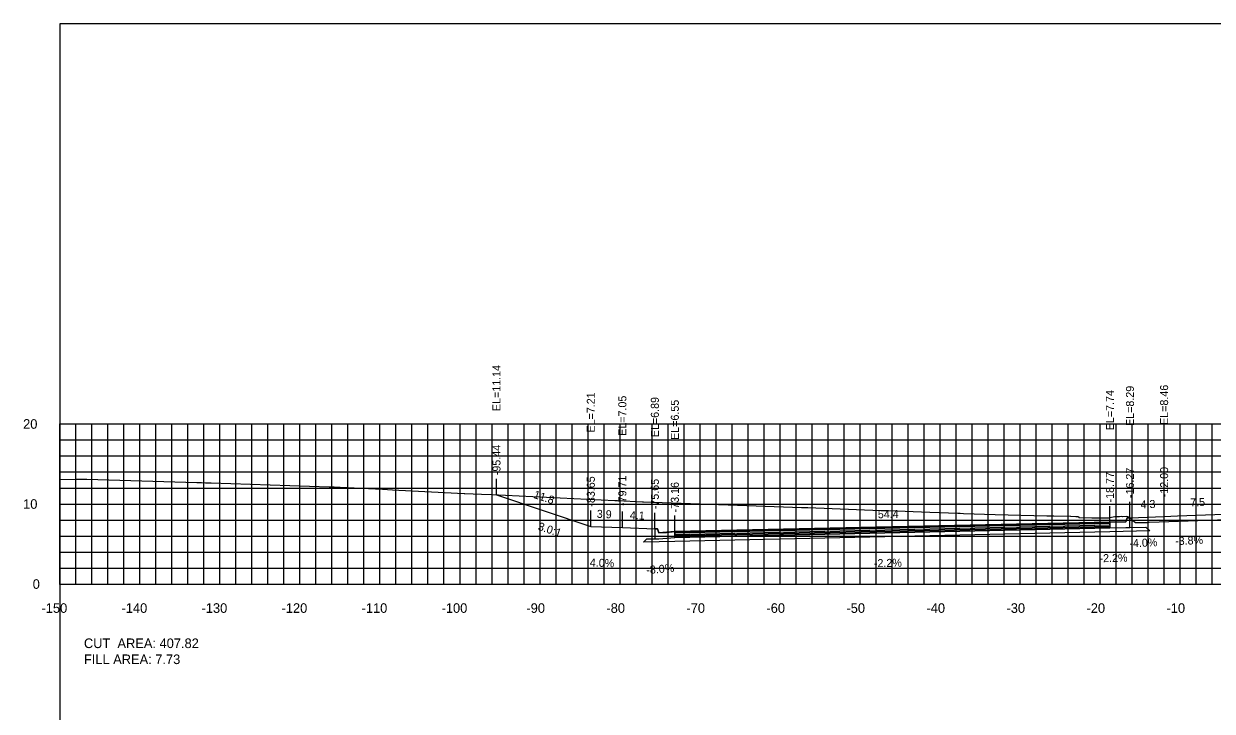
# Model space of a CAD drawing. Extents: x 1797419 to 1809236, y 248759 to 251512.
# Drawn here: x 1804856.5 to 1805005, y 250183.5 to 250269.4 of the extents above; entities that cross this region are included whole.
import ezdxf

# ---------------------------------------------------------------- set-up
doc = ezdxf.new("R2010")
doc.units = 0
for name, color, linetype in [('10', 7, 'Continuous'), ('3', 7, 'Continuous'), ('31', 7, 'Continuous'), ('4', 7, 'Continuous'), ('60', 7, 'Continuous'), ('ANNO-TXT', 7, 'Continuous'), ('BASE', 7, 'Continuous'), ('CL-CNST', 7, 'Continuous'), ('Level 62', 7, 'Continuous'), ('LOWER BINDER', 7, 'Continuous'), ('M-ROADS', 7, 'Continuous'), ('UPPER BINDER', 7, 'Continuous'), ('WEARING', 7, 'Continuous')]:
    doc.layers.add(name, color=color, linetype=linetype)

msp = doc.modelspace()

# ---------------------------------------------------------------- linework, layer by layer
for p, q in [((1804915.56, 250210.57), (1804915.56, 250212.57)), ((1804927.35, 250206.64), (1804927.35, 250208.64)), ((1804992.23, 250207.17), (1804992.23, 250209.17)), ((1804992.23, 250207.17), (1804992.23, 250209.17)), ((1804994.73, 250207.72), (1804994.73, 250209.72)), ((1804999, 250207.89), (1804999, 250209.89)), ((1804931.29, 250206.48), (1804931.29, 250208.48)), ((1804935.35, 250206.32), (1804935.35, 250208.32)), ((1804935.35, 250206.32), (1804935.35, 250208.32)), ((1804937.85, 250205.98), (1804937.85, 250207.98))]:
    msp.add_line(p, q)
for points in [[(1804861, 250079.43), (1805161, 250079.43), (1805161, 250269.43), (1804861, 250269.43)], [(1804994.73, 250207.72), (1804994.4, 250207.72), (1804994.23, 250207.22), (1804992.23, 250207.17), (1804992.23, 250206.45), (1804994.23, 250206.5), (1804994.73, 250206.5)], [(1804937.85, 250205.98), (1804935.85, 250205.82), (1804935.68, 250206.32), (1804935.35, 250206.32), (1804935.35, 250205.1), (1804935.85, 250205.1), (1804937.85, 250205.26)]]:
    msp.add_lwpolyline(points, close=True)
at = {"layer": '60'}
for p, q in [((1804860.94, 250219.43), (1804861, 250219.43)), ((1804861, 250199.43), (1804861, 250219.43)), ((1804860.94, 250209.43), (1804861, 250209.43)), ((1804860.94, 250199.43), (1804861, 250199.43)), ((1804861, 250199.43), (1805161, 250199.43)), ((1804861, 250199.37), (1804861, 250199.43)), ((1804871, 250199.37), (1804871, 250199.43)), ((1804881, 250199.37), (1804881, 250199.43)), ((1804891, 250199.37), (1804891, 250199.43)), ((1804901, 250199.37), (1804901, 250199.43)), ((1804911, 250199.37), (1804911, 250199.43)), ((1804921, 250199.37), (1804921, 250199.43)), ((1804931, 250199.37), (1804931, 250199.43)), ((1804941, 250199.37), (1804941, 250199.43)), ((1804951, 250199.37), (1804951, 250199.43)), ((1804961, 250199.37), (1804961, 250199.43)), ((1804971, 250199.37), (1804971, 250199.43)), ((1804981, 250199.37), (1804981, 250199.43)), ((1804991, 250199.37), (1804991, 250199.43)), ((1805001, 250199.37), (1805001, 250199.43))]:
    msp.add_line(p, q, dxfattribs=at)
at = {"layer": 'BASE'}
msp.add_lwpolyline([(1804933.94, 250204.67), (1804934.35, 250205.08), (1804935.35, 250205.1), (1804935.85, 250205.1), (1804937.85, 250205.26), (1804992.23, 250206.45), (1804994.23, 250206.5), (1804994.73, 250206.5), (1804996.73, 250206.54), (1804997.21, 250206.06), (1804992.23, 250205.95), (1804937.85, 250204.76)], close=True, dxfattribs=at)
at = {"layer": 'CL-CNST'}
msp.add_lwpolyline([(1804915.56, 250210.57), (1804927.35, 250206.64), (1804931.29, 250206.48), (1804935.35, 250206.32), (1804935.35, 250206.32), (1804935.68, 250206.32), (1804935.76, 250206.08), (1804935.85, 250205.82), (1804936.79, 250205.89), (1804937.85, 250205.98), (1804992.23, 250207.17), (1804992.23, 250207.17), (1804994.23, 250207.22), (1804994.4, 250207.72), (1804994.73, 250207.72), (1804995.8, 250207.76), (1804999, 250207.89), (1805000.68, 250207.95), (1805006.5, 250208.18)], dxfattribs=at)
at = {"layer": 'Level 62'}
for p, q in [((1804861, 250219.43), (1805161, 250219.43)), ((1804861, 250199.43), (1804861, 250219.43)), ((1804863, 250199.43), (1804863, 250219.43)), ((1804865, 250199.43), (1804865, 250219.43)), ((1804867, 250199.43), (1804867, 250219.43)), ((1804869, 250199.43), (1804869, 250219.43)), ((1804871, 250199.43), (1804871, 250219.43)), ((1804873, 250199.43), (1804873, 250219.43)), ((1804875, 250199.43), (1804875, 250219.43)), ((1804877, 250199.43), (1804877, 250219.43)), ((1804879, 250199.43), (1804879, 250219.43)), ((1804881, 250199.43), (1804881, 250219.43)), ((1804883, 250199.43), (1804883, 250219.43)), ((1804885, 250199.43), (1804885, 250219.43)), ((1804887, 250199.43), (1804887, 250219.43)), ((1804889, 250199.43), (1804889, 250219.43)), ((1804891, 250199.43), (1804891, 250219.43)), ((1804893, 250199.43), (1804893, 250219.43)), ((1804895, 250199.43), (1804895, 250219.43)), ((1804897, 250199.43), (1804897, 250219.43)), ((1804899, 250199.43), (1804899, 250219.43)), ((1804901, 250199.43), (1804901, 250219.43)), ((1804903, 250199.43), (1804903, 250219.43)), ((1804905, 250199.43), (1804905, 250219.43)), ((1804907, 250199.43), (1804907, 250219.43)), ((1804909, 250199.43), (1804909, 250219.43)), ((1804911, 250199.43), (1804911, 250219.43)), ((1804913, 250199.43), (1804913, 250219.43)), ((1804915, 250199.43), (1804915, 250219.43)), ((1804917, 250199.43), (1804917, 250219.43)), ((1804919, 250199.43), (1804919, 250219.43)), ((1804921, 250199.43), (1804921, 250219.43)), ((1804923, 250199.43), (1804923, 250219.43)), ((1804925, 250199.43), (1804925, 250219.43)), ((1804927, 250199.43), (1804927, 250219.43)), ((1804929, 250199.43), (1804929, 250219.43)), ((1804931, 250199.43), (1804931, 250219.43)), ((1804933, 250199.43), (1804933, 250219.43)), ((1804935, 250199.43), (1804935, 250219.43)), ((1804937, 250199.43), (1804937, 250219.43)), ((1804939, 250199.43), (1804939, 250219.43)), ((1804941, 250199.43), (1804941, 250219.43)), ((1804943, 250199.43), (1804943, 250219.43)), ((1804945, 250199.43), (1804945, 250219.43)), ((1804947, 250199.43), (1804947, 250219.43)), ((1804949, 250199.43), (1804949, 250219.43)), ((1804951, 250199.43), (1804951, 250219.43)), ((1804953, 250199.43), (1804953, 250219.43)), ((1804955, 250199.43), (1804955, 250219.43)), ((1804957, 250199.43), (1804957, 250219.43)), ((1804959, 250199.43), (1804959, 250219.43)), ((1804961, 250199.43), (1804961, 250219.43)), ((1804963, 250199.43), (1804963, 250219.43)), ((1804965, 250199.43), (1804965, 250219.43)), ((1804967, 250199.43), (1804967, 250219.43)), ((1804969, 250199.43), (1804969, 250219.43)), ((1804971, 250199.43), (1804971, 250219.43)), ((1804973, 250199.43), (1804973, 250219.43)), ((1804975, 250199.43), (1804975, 250219.43)), ((1804977, 250199.43), (1804977, 250219.43)), ((1804979, 250199.43), (1804979, 250219.43)), ((1804981, 250199.43), (1804981, 250219.43)), ((1804983, 250199.43), (1804983, 250219.43)), ((1804985, 250199.43), (1804985, 250219.43)), ((1804987, 250199.43), (1804987, 250219.43)), ((1804989, 250199.43), (1804989, 250219.43)), ((1804991, 250199.43), (1804991, 250219.43)), ((1804993, 250199.43), (1804993, 250219.43)), ((1804995, 250199.43), (1804995, 250219.43)), ((1804997, 250199.43), (1804997, 250219.43)), ((1804999, 250199.43), (1804999, 250219.43)), ((1805001, 250199.43), (1805001, 250219.43)), ((1805003, 250199.43), (1805003, 250219.43)), ((1805005, 250199.43), (1805005, 250219.43)), ((1804861, 250217.43), (1805161, 250217.43)), ((1804861, 250215.43), (1805161, 250215.43)), ((1804861, 250213.43), (1805161, 250213.43)), ((1804861, 250211.43), (1805161, 250211.43)), ((1804861, 250209.43), (1805161, 250209.43)), ((1804861, 250207.43), (1805161, 250207.43)), ((1804861, 250205.43), (1805161, 250205.43)), ((1804861, 250203.43), (1805161, 250203.43)), ((1804861, 250201.43), (1805161, 250201.43)), ((1804861, 250199.43), (1805161, 250199.43))]:
    msp.add_line(p, q, dxfattribs=at)
at = {"layer": 'LOWER BINDER'}
for points in [[(1804937.85, 250205.45), (1804937.85, 250205.64), (1804992.23, 250206.83), (1804992.23, 250206.64)], [(1804937.85, 250205.26), (1804937.85, 250205.45), (1804992.23, 250206.64), (1804992.23, 250206.45)]]:
    msp.add_lwpolyline(points, close=True, dxfattribs=at)
at = {"layer": 'M-ROADS'}
msp.add_lwpolyline([(1804861, 250212.49), (1804862.94, 250212.53), (1804863.07, 250212.53), (1804863.07, 250212.53), (1804863.08, 250212.53), (1804863.37, 250212.53), (1804863.42, 250212.53), (1804863.76, 250212.53), (1804864.1, 250212.52), (1804864.35, 250212.52), (1804878.12, 250212.11), (1804878.67, 250212.1), (1804878.68, 250212.1), (1804879.18, 250212.08), (1804879.83, 250212.06), (1804879.9, 250212.06), (1804894.66, 250211.56), (1804895.19, 250211.56), (1804895.26, 250211.56), (1804896.04, 250211.53), (1804901.32, 250211.27), (1804902.58, 250211.22), (1804903.36, 250211.18), (1804911.53, 250210.76), (1804911.59, 250210.76), (1804913.68, 250210.67), (1804914.99, 250210.6), (1804930.33, 250209.87), (1804930.38, 250209.87), (1804930.69, 250209.87), (1804933.79, 250209.72), (1804933.92, 250209.72), (1804948.01, 250209.21), (1804953.68, 250209), (1804953.98, 250209), (1804954.47, 250208.98), (1804963.6, 250208.62), (1804964.09, 250208.61), (1804964.57, 250208.6), (1804969.7, 250208.43), (1804973.23, 250208.27), (1804973.52, 250208.27), (1804973.92, 250208.26), (1804977.89, 250208.13), (1804984.34, 250207.95), (1804984.63, 250207.95), (1804985.22, 250207.94), (1804987.31, 250207.9), (1804987.36, 250207.9), (1804987.97, 250207.87), (1804988.29, 250207.87), (1804988.35, 250207.75), (1804989.98, 250207.72), (1804992.17, 250207.7), (1804992.21, 250207.74), (1804992.82, 250207.86), (1804993.08, 250207.89), (1804993.31, 250207.89), (1804993.43, 250207.89), (1804993.65, 250207.9), (1804993.79, 250207.89), (1804993.86, 250207.89), (1804994.3, 250207.93), (1804994.48, 250207.86), (1804994.83, 250207.6), (1804995.09, 250207.38), (1804995.43, 250207.1), (1804996.95, 250207.13), (1804996.99, 250207.14), (1804997.12, 250207.16), (1804997.13, 250207.16), (1804998.4, 250207.2), (1805009.31, 250207.57)], dxfattribs=at)
at = {"layer": 'UPPER BINDER'}
msp.add_lwpolyline([(1804992.23, 250207.02), (1804937.85, 250205.83), (1804937.85, 250205.64), (1804992.23, 250206.83)], close=True, dxfattribs=at)
at = {"layer": 'WEARING'}
msp.add_lwpolyline([(1804992.23, 250207.17), (1804937.85, 250205.98), (1804937.85, 250205.83), (1804992.23, 250207.02)], close=True, dxfattribs=at)

# ---------------------------------------------------------------- texts
msp.add_text('3.0:1', height=1, rotation=341.565).set_placement((1804920.66, 250206.23))
at = {"layer": '10'}
for s, p in [('-150', (1804858.7, 250195.83)), ('-140', (1804868.7, 250195.83)), ('-130', (1804878.7, 250195.83)), ('-120', (1804888.7, 250195.83)), ('-110', (1804898.7, 250195.83)), ('-100', (1804908.7, 250195.83)), ('-90', (1804919.3, 250195.83)), ('-80', (1804929.3, 250195.83)), ('-70', (1804939.3, 250195.83)), ('-60', (1804949.3, 250195.83)), ('-50', (1804959.3, 250195.83)), ('-40', (1804969.3, 250195.83)), ('-30', (1804979.3, 250195.83)), ('-20', (1804989.3, 250195.83)), ('-10', (1804999.3, 250195.83))]:
    msp.add_text(s, height=1.2, dxfattribs=at).set_placement(p)
at = {"layer": '3'}
for s, p in [('EL=11.14', (1804916.06, 250221.04)), ('EL=7.74', (1804992.73, 250218.64)), ('EL=8.29', (1804995.23, 250219.18)), ('EL=8.46', (1804999.5, 250219.31)), ('EL=7.21', (1804927.85, 250218.36)), ('EL=7.05', (1804931.79, 250217.95)), ('EL=6.89', (1804935.85, 250217.78)), ('EL=6.89', (1804935.85, 250217.78)), ('EL=6.55', (1804938.35, 250217.44)), ('-95.44', (1804916.06, 250213.03)), ('-18.77', (1804992.73, 250209.63)), ('-16.27', (1804995.23, 250210.18)), ('-12.00', (1804999.5, 250210.27)), ('-83.65', (1804927.85, 250209.1)), ('-79.71', (1804931.79, 250209.19)), ('-75.65', (1804935.85, 250208.78)), ('-75.65', (1804935.85, 250208.78)), ('-73.16', (1804938.35, 250208.39))]:
    msp.add_text(s, height=1, rotation=90, dxfattribs=at).set_placement(p)
at = {"layer": '31'}
for s, p in [('20', (1804856.4, 250218.83)), ('10', (1804856.4, 250208.83)), ('0', (1804857.6, 250198.83))]:
    msp.add_text(s, height=1.2, dxfattribs=at).set_placement(p)
at = {"layer": '4'}
for s, rotation, p in [('11.8', 341.565, (1804920.11, 250210.21)), ('7.5', 2.1839, (1805002.27, 250209.12)), ('3.9', 357.7094, (1804928.08, 250207.71)), ('4.1', 357.7095, (1804932.21, 250207.55)), ('54.4', 1.2597, (1804963.23, 250207.64)), ('4.3', 2.2942, (1804996.07, 250208.87)), ('-4.0%', 2.2942, (1804994.68, 250204.02)), ('-3.8%', 2.1839, (1805000.39, 250204.3)), ('4.0%', 357.7094, (1804927.21, 250201.64)), ('-2.2%', 1.2597, (1804962.74, 250201.53)), ('-2.2%', 1.2598, (1804990.94, 250202.15)), ('-8.0%', 4.5738, (1804934.32, 250200.68))]:
    msp.add_text(s, height=1, rotation=rotation, dxfattribs=at).set_placement(p)
at = {"layer": '60'}
msp.add_text('-', height=0.0001, dxfattribs=at).set_placement((1804861, 250199.43))
at = {"layer": 'ANNO-TXT'}
for s, p in [('CUT  AREA: 407.82', (1804864, 250191.43)), ('FILL AREA: 7.73', (1804864, 250189.43))]:
    msp.add_text(s, height=1.2, dxfattribs=at).set_placement(p)

doc.saveas('drawing.dxf')
